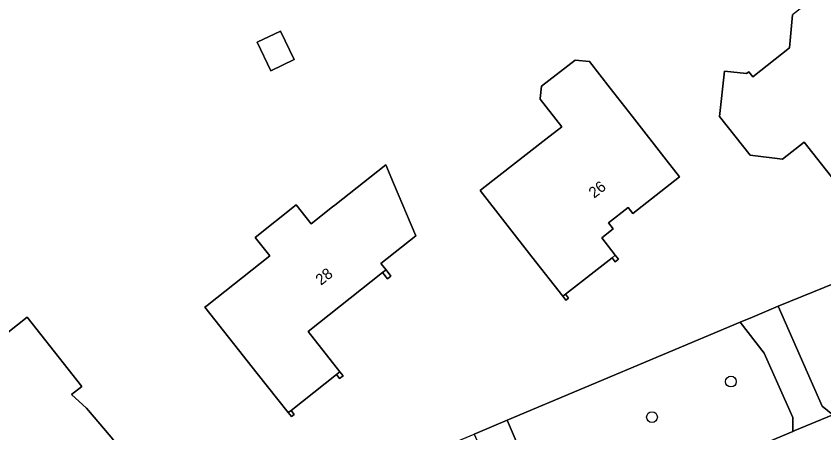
# Model space of a CAD drawing. Extents: x 162417 to 163722, y 384268 to 385417.
# Drawn here: x 163410.4 to 163483.6, y 384927.8 to 384965.6 of the extents above; entities that cross this region are included whole.
import ezdxf

# ---------------------------------------------------------------- set-up
doc = ezdxf.new("R2010")
doc.units = 0
for name, color, linetype in [('IMGEO_Boom', 7, 'Continuous'), ('IMGEO_Erf', 7, 'Continuous'), ('IMGEO_Groenvoorziening', 7, 'Continuous'), ('IMGEO_Muur', 7, 'Continuous'), ('IMGEO_Pand', 7, 'Continuous'), ('IMGEO_Pand_nummerreeks', 7, 'Continuous'), ('IMGEO_Rijbaan_lokaal_gesloten', 7, 'Continuous'), ('IMGEO_Voetpad_open', 7, 'Continuous')]:
    doc.layers.add(name, color=color, linetype=linetype)

msp = doc.modelspace()

# ---------------------------------------------------------------- linework, layer by layer
at = {"layer": 'IMGEO_Boom'}
for centre in [(163475.177, 384932.424), (163468.024, 384929.201)]:
    msp.add_circle(centre, 0.489, dxfattribs=at)
at = {"layer": 'IMGEO_Erf'}
for points in [[(163366.55, 384967.171), (163368.242, 384964.531), (163368.391, 384964.299), (163379.349, 384947.426), (163379.982, 384947.768), (163380.971, 384945.978), (163382.418, 384943.603), (163394.29, 384925.305), (163394.506, 384924.972), (163396.543, 384921.829), (163396.623, 384921.705), (163400.169, 384916.215), (163405.67, 384907.984), (163444.074, 384924.391), (163451.907, 384927.667), (163452.25, 384927.811), (163454.895, 384928.917), (163476.005, 384937.8), (163477.129, 384938.273), (163479.466, 384939.261), (163494.207, 384945.241)], [(163490.912, 384966.818), (163493.56, 384963.439), (163493.996, 384962.883), (163493.734, 384962.677), (163493.298, 384963.233), (163486.585, 384957.972), (163489.43, 384954.341), (163489.756, 384953.925), (163489.419, 384953.662), (163489.094, 384954.077), (163484.955, 384950.834), (163485.281, 384950.419), (163484.944, 384950.154), (163484.618, 384950.57), (163481.829, 384954.129), (163479.862, 384952.587), (163476.911, 384952.94), (163474.138, 384956.462), (163474.608, 384960.569), (163476.576, 384960.345), (163476.793, 384960.516), (163477.154, 384960.055), (163480.497, 384962.675), (163480.747, 384965.663)], [(163408.727, 384936.181), (163411.392, 384938.277), (163416.336, 384931.988), (163415.409, 384931.258), (163416.77, 384930.013), (163418.994, 384927.373), (163420.75, 384925.106)]]:
    msp.add_lwpolyline(points, dxfattribs=at)
for points in [[(163432.236, 384963.182), (163434.355, 384964.198), (163435.592, 384961.618), (163433.474, 384960.602)], [(163464.699, 384943.887), (163464.981, 384943.526), (163464.682, 384943.292), (163464.4, 384943.654), (163460.178, 384940.355), (163460.461, 384939.994), (163460.213, 384939.8), (163459.93, 384940.162), (163457.134, 384943.74), (163452.445, 384949.742), (163452.635, 384949.891), (163458.398, 384954.394), (163459.842, 384955.522), (163457.891, 384958.019), (163457.9, 384958.102), (163458.016, 384959.199), (163461.055, 384961.573), (163462.346, 384961.458), (163464.241, 384959.032), (163466.235, 384956.479), (163469.313, 384952.539), (163470.527, 384950.99), (163466.291, 384947.671), (163465.865, 384948.214), (163464.093, 384946.826), (163464.518, 384946.282), (163463.47, 384945.46)], [(163443.912, 384942.557), (163444.359, 384941.991), (163444.051, 384941.747), (163443.603, 384942.312), (163436.843, 384936.966), (163439.729, 384933.317), (163440.015, 384932.955), (163439.693, 384932.7), (163439.407, 384933.062), (163435.3, 384929.814), (163435.586, 384929.452), (163435.327, 384929.248), (163435.041, 384929.609), (163432.225, 384933.171), (163427.487, 384939.163), (163427.705, 384939.336), (163433.373, 384943.819), (163432.043, 384945.5), (163435.764, 384948.442), (163437.117, 384946.731), (163439.054, 384948.262), (163439.267, 384948.431), (163443.887, 384952.086), (163444.596, 384950.413), (163446.616, 384945.637), (163443.454, 384943.137)]]:
    msp.add_lwpolyline(points, close=True, dxfattribs=at)
at = {"layer": 'IMGEO_Groenvoorziening'}
for points in [[(163493.3, 384933.155), (163493.875, 384934.348), (163494.207, 384945.241), (163479.466, 384939.261), (163483.455, 384930.207), (163484.425, 384929.423)], [(163480.777, 384927.888), (163480.791, 384929.164), (163478.195, 384934.989), (163476.005, 384937.8), (163454.895, 384928.917), (163458.823, 384919.731), (163459.676, 384919.014)]]:
    msp.add_lwpolyline(points, close=True, dxfattribs=at)
at = {"layer": 'IMGEO_Muur'}
for points in [[(163464.981, 384943.526), (163464.699, 384943.887), (163464.4, 384943.654), (163464.682, 384943.292)], [(163443.912, 384942.557), (163443.603, 384942.312), (163444.051, 384941.747), (163444.359, 384941.991)], [(163460.178, 384940.355), (163459.93, 384940.162), (163460.213, 384939.8), (163460.461, 384939.994)], [(163439.729, 384933.317), (163439.407, 384933.062), (163439.693, 384932.7), (163440.015, 384932.955)], [(163435.3, 384929.814), (163435.041, 384929.609), (163435.327, 384929.248), (163435.586, 384929.452)]]:
    msp.add_lwpolyline(points, close=True, dxfattribs=at)
at = {"layer": 'IMGEO_Pand'}
for points in [[(163476.911, 384952.94), (163479.862, 384952.587), (163481.829, 384954.129), (163484.618, 384950.57), (163484.955, 384950.834), (163489.094, 384954.077), (163489.43, 384954.341), (163486.585, 384957.972), (163493.298, 384963.233), (163493.56, 384963.439), (163490.912, 384966.818), (163488.949, 384969.324), (163486.84, 384967.671), (163485.497, 384969.386), (163481.736, 384966.438), (163480.747, 384965.663), (163480.497, 384962.675), (163477.154, 384960.055), (163476.793, 384960.516), (163476.576, 384960.345), (163474.608, 384960.569), (163474.138, 384956.462)], [(163432.236, 384963.182), (163433.474, 384960.602), (163435.592, 384961.618), (163434.355, 384964.198)], [(163470.527, 384950.99), (163469.313, 384952.539), (163466.235, 384956.479), (163464.241, 384959.032), (163462.346, 384961.458), (163461.055, 384961.573), (163458.016, 384959.199), (163457.9, 384958.102), (163457.891, 384958.019), (163459.842, 384955.522), (163458.398, 384954.394), (163452.635, 384949.891), (163452.445, 384949.742), (163457.134, 384943.74), (163459.93, 384940.162), (163460.178, 384940.355), (163464.4, 384943.654), (163464.699, 384943.887), (163463.47, 384945.46), (163464.518, 384946.282), (163464.093, 384946.826), (163465.865, 384948.214), (163466.291, 384947.671)], [(163435.041, 384929.609), (163435.3, 384929.814), (163439.407, 384933.062), (163439.729, 384933.317), (163436.843, 384936.966), (163443.603, 384942.312), (163443.912, 384942.557), (163443.454, 384943.137), (163446.616, 384945.637), (163444.596, 384950.413), (163443.887, 384952.086), (163439.267, 384948.431), (163439.054, 384948.262), (163437.117, 384946.731), (163435.764, 384948.442), (163432.043, 384945.5), (163433.373, 384943.819), (163427.705, 384939.336), (163427.487, 384939.163), (163432.225, 384933.171)]]:
    msp.add_lwpolyline(points, close=True, dxfattribs=at)
msp.add_lwpolyline([(163420.75, 384925.106), (163418.994, 384927.373), (163416.77, 384930.013), (163415.409, 384931.258), (163416.336, 384931.988), (163411.392, 384938.277), (163408.727, 384936.181), (163408.572, 384936.378), (163408.14, 384936.038), (163405.623, 384934.059), (163402.236, 384931.394), (163402.449, 384931.123), (163407.8, 384924.319), (163404.209, 384921.494), (163404.458, 384921.178), (163407.702, 384917.053), (163407.912, 384916.786), (163410.809, 384919.065), (163411.25, 384918.474), (163412.021, 384918.12), (163412.898, 384917.909), (163413.776, 384917.975), (163414.621, 384918.253), (163416.108, 384919.38)], dxfattribs=at)
at = {"layer": 'IMGEO_Rijbaan_lokaal_gesloten'}
msp.add_lwpolyline([(163496.246, 384922.739), (163497.491, 384920.419), (163503.817, 384922.872), (163502.633, 384925.084), (163500.82, 384928.465), (163500, 384929.981), (163497.361, 384934.859), (163493.3, 384933.155), (163484.425, 384929.423), (163480.987, 384927.976), (163480.777, 384927.888), (163459.676, 384919.014), (163456.078, 384917.501), (163455.799, 384917.384), (163407.071, 384896.895)], dxfattribs=at)
at = {"layer": 'IMGEO_Voetpad_open'}
for points in [[(163479.466, 384939.261), (163477.129, 384938.273), (163476.005, 384937.8), (163478.195, 384934.989), (163480.791, 384929.164), (163480.777, 384927.888), (163480.987, 384927.976), (163484.425, 384929.423), (163483.455, 384930.207)], [(163454.895, 384928.917), (163452.25, 384927.811), (163451.907, 384927.667), (163455.951, 384918.519), (163455.799, 384917.384), (163456.078, 384917.501), (163459.676, 384919.014), (163458.823, 384919.731)]]:
    msp.add_lwpolyline(points, close=True, dxfattribs=at)

# ---------------------------------------------------------------- texts
at = {"layer": 'IMGEO_Pand_nummerreeks'}
for s, rotation, p in [('26', 38.07305, (163462.775, 384948.995)), ('28', 38.33661, (163438.013, 384941.105))]:
    msp.add_text(s, height=1, rotation=rotation, dxfattribs=at).set_placement(p)

doc.saveas('drawing.dxf')
